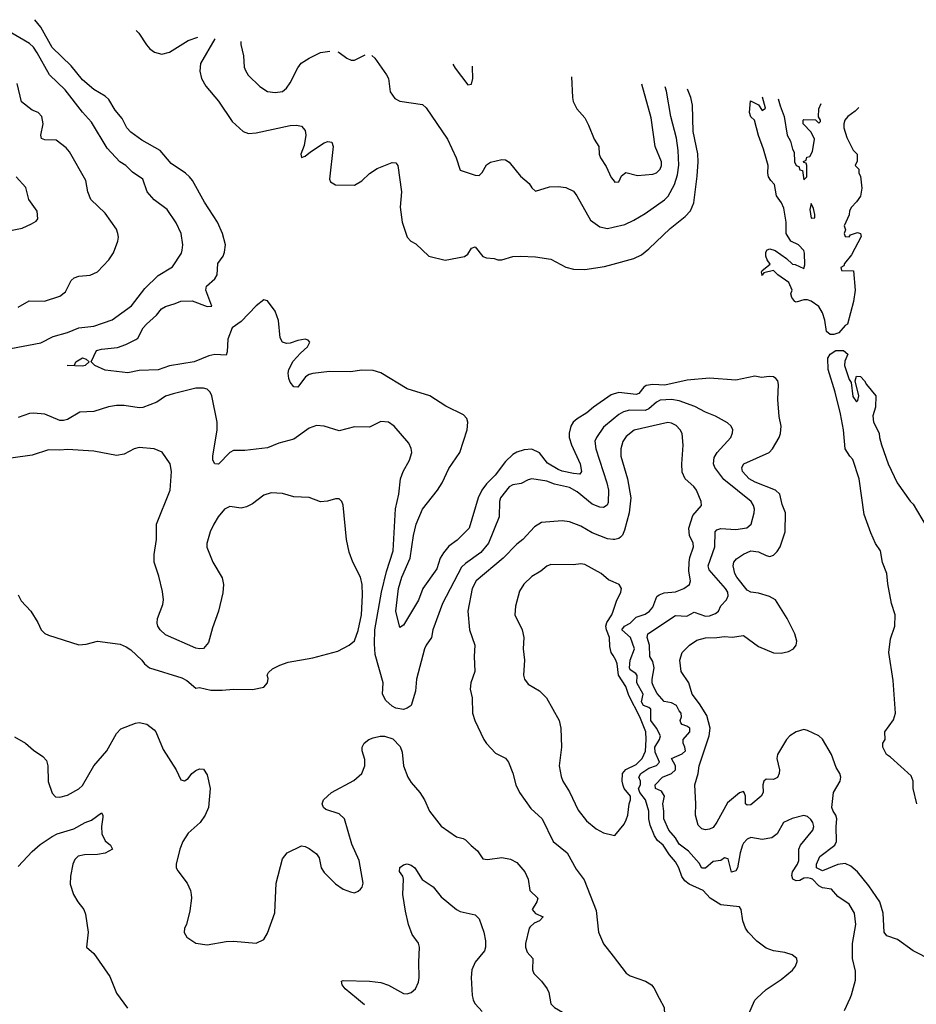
# Model space of a CAD drawing. Header units: inches. Extents: x 1384664 to 1536621, y 460766 to 646467.
# Tile 482 of 488: x 1456857 to 1461606, y 639968 to 645182. Entities that reach past the tile are written whole.
import ezdxf

# ---------------------------------------------------------------- set-up
doc = ezdxf.new("R2010")
doc.units = ezdxf.units.IN
doc.header["$MEASUREMENT"] = 0
for name, color, linetype in [('B4653', 7, 'Continuous'), ('B4654', 7, 'Continuous'), ('B4663', 7, 'Continuous'), ('B4664', 7, 'Continuous')]:
    doc.layers.add(name, color=color, linetype=linetype)

msp = doc.modelspace()

# ---------------------------------------------------------------- linework, layer by layer
at = {"layer": 'B4653', "color": 5}
for points, elevation in [([(1457389.9, 640000), (1457427.9, 639947.9)], 720), ([(1458684.4, 639964.4), (1458641.8, 640000)], 720), ([(1459257.5, 640000), (1459259.7, 639990), (1459270.1, 639970.1), (1459306, 639930)], 720), ([(1459664.9, 640000), (1459670.6, 639970), (1459690.7, 639950), (1459753.1, 639913.1), (1459795.6, 639875.6), (1459904.9, 639730), (1459935.5, 639670), (1459988.2, 639610), (1460000, 639589.1)], 740)]:
    msp.add_lwpolyline(points, dxfattribs=dict(at, elevation=elevation))
at = {"layer": 'B4654', "color": 5}
for points, elevation in [([(1460000, 643199), (1459990, 643196.2), (1459896.8, 643130), (1459860.8, 643099.2), (1459810, 643069), (1459788.6, 643050), (1459775.9, 643030), (1459767.1, 642992.9), (1459767.9, 642970), (1459780.1, 642930), (1459825.5, 642830), (1459833.5, 642790), (1459824, 642776), (1459790, 642777.9), (1459730, 642790.9), (1459710, 642799.9), (1459652.7, 642832.7), (1459610, 642889), (1459570, 642908.2), (1459530, 642903.5), (1459490, 642891.4), (1459470, 642880.2), (1459430, 642842.3), (1459374.9, 642770), (1459330, 642723.9), (1459305.3, 642690), (1459286, 642650), (1459237.1, 642490), (1459173.6, 642426.4), (1459130, 642393.3), (1459101.1, 642358.9), (1459084.5, 642330), (1459067, 642273), (1458992.4, 642170), (1458970, 642108), (1458890, 641976.2), (1458870, 641963.7), (1458849.9, 642050), (1458863.9, 642170), (1458880.7, 642230), (1458925.3, 642330), (1458942.4, 642450), (1458957.3, 642510), (1458989.9, 642590), (1459070.4, 642690), (1459094.5, 642730), (1459130, 642805.4), (1459188.1, 642890), (1459228.1, 643010), (1459231.6, 643050), (1459225.7, 643070), (1459208.6, 643090), (1459115, 643135), (1459030, 643189.9), (1458910, 643227.3), (1458770, 643311.7), (1458730, 643324.8), (1458670, 643326), (1458610, 643317.1), (1458498.6, 643318.6), (1458410, 643308.5), (1458390, 643302.6), (1458370.2, 643290), (1458330, 643236.2), (1458310, 643238.4), (1458290, 643262), (1458282.2, 643282.2), (1458279.8, 643310), (1458283.5, 643330), (1458306.5, 643373.5), (1458343.7, 643416.3), (1458382, 643450), (1458394.2, 643474.2), (1458385.6, 643485.6), (1458369.4, 643489.4), (1458330, 643483), (1458290, 643469.7), (1458270, 643468), (1458250, 643474), (1458237.6, 643497.6), (1458228.7, 643588.7), (1458210, 643639.3), (1458170, 643692.3), (1458150, 643698.4), (1458110, 643667.1), (1458030, 643584.1), (1457982, 643550), (1457960.2, 643490), (1457956.5, 643423.5), (1457950, 643405.1), (1457890, 643409.8), (1457858.2, 643401.8), (1457781, 643370), (1457651.3, 643348.7), (1457590, 643327.7), (1457490, 643323.5), (1457430, 643311.1), (1457310, 643326.4), (1457256, 643350), (1457235.3, 643370), (1457264, 643430), (1457290, 643436.9), (1457374.7, 643445.3), (1457418.9, 643461.1), (1457472.5, 643487.5), (1457483.7, 643496.3), (1457512, 643550), (1457528.5, 643570), (1457582.3, 643617.8), (1457608, 643650), (1457630, 643663.8), (1457681.6, 643678.4), (1457710, 643691.6), (1457770, 643694), (1457850, 643664), (1457874.5, 643665.5), (1457843, 643750), (1457846.9, 643770), (1457891.6, 643810), (1457902.6, 643830), (1457907.3, 643890), (1457934.5, 643930), (1457942.3, 643950), (1457947.3, 643990), (1457932, 644050), (1457905, 644110), (1457836.1, 644216.1), (1457772.7, 644330), (1457757, 644350), (1457735.5, 644370), (1457660.4, 644420.4), (1457601.5, 644490), (1457503.5, 644543.5), (1457445.8, 644585.8), (1457425.1, 644610), (1457399.3, 644659.3), (1457363.3, 644703.3), (1457330, 644759.5), (1457310, 644777.3), (1457250, 644812.7), (1457190, 644863.4), (1457130, 644936.8), (1457030, 645034.7), (1456970, 645141.6), (1456938.2, 645182)], 720), ([(1456810, 643441.2), (1456970, 643471), (1457035.3, 643504.7), (1457110, 643525.8), (1457170, 643549.5), (1457250, 643559.5), (1457346.7, 643593.3), (1457450, 643666.4), (1457520.9, 643759.1), (1457590, 643828), (1457667.3, 643872.7), (1457713.6, 643946.4), (1457718.4, 643961.6), (1457721.7, 643990), (1457712.9, 644050), (1457686, 644106), (1457637.6, 644177.6), (1457570, 644228.7), (1457532.4, 644270), (1457510, 644338), (1457455, 644375), (1457418.9, 644410), (1457388.2, 644430), (1457321.5, 644501.5), (1457238.5, 644638.5), (1457190, 644692.8), (1457098, 644810), (1457014.9, 644890), (1456950, 645007.4), (1456930, 645037.2), (1456910, 645055.9), (1456711, 645171)], 740), ([(1457474.9, 645124.9), (1457488.8, 645110), (1457528.1, 645048.1), (1457547, 645027), (1457570.6, 645010), (1457610, 645000.2), (1457650, 645009.2), (1457750, 645071.9), (1457800.9, 645090.2)], 720), ([(1457891.6, 645080.6), (1457815.5, 644950), (1457811.9, 644910), (1457821, 644870), (1457842.7, 644830), (1457910.2, 644750), (1457983.2, 644643.2), (1458040.4, 644590), (1458070, 644578.5), (1458110, 644582.3), (1458290, 644621.8), (1458323.7, 644623.7), (1458350, 644618), (1458370, 644594.8), (1458373.4, 644570), (1458364.2, 644515.8), (1458346.4, 644470), (1458350, 644452), (1458370, 644459.1), (1458397.1, 644482.9), (1458470, 644530.6), (1458490, 644536.3), (1458510, 644533.4), (1458517.1, 644510), (1458498, 644338), (1458504.1, 644324.1), (1458530, 644308.2), (1458630, 644306.5), (1458670, 644328.9), (1458710, 644367), (1458750, 644394.3), (1458830, 644426.4), (1458850, 644424), (1458860.5, 644410), (1458879.7, 644270), (1458872.7, 644190), (1458883.1, 644110), (1458910.2, 644030.3), (1458928.2, 644010), (1458954.8, 643994.8), (1459024, 643930), (1459110, 643909), (1459212.6, 643927.4), (1459230, 643940.4), (1459250, 643971.8), (1459270, 643978.4), (1459310, 643927.2), (1459330, 643921.1), (1459370, 643918), (1459390, 643910.7), (1459410, 643910.8), (1459470, 643927.3), (1459509.6, 643930.4), (1459590, 643926), (1459670, 643913.4), (1459750, 643872), (1459790, 643861.3), (1459850, 643859.5), (1459955.3, 643875.3), (1460000, 643887.7)], 720), ([(1458029.2, 645065.9), (1458027.9, 645050), (1458042.4, 644990), (1458046.7, 644930), (1458052.8, 644912.8), (1458067.8, 644887.8), (1458128.7, 644828.7), (1458170, 644802.3), (1458210, 644795.6), (1458250, 644801.1), (1458270, 644818.9), (1458290, 644847.2), (1458330, 644927.4), (1458348.8, 644951.2), (1458390, 644978.2), (1458450, 645008), (1458500.3, 645015.8)], 740), ([(1458542.3, 645011.3), (1458550, 645008.9), (1458590, 644978.4), (1458612.1, 644967.9), (1458630, 644967.7), (1458687.5, 644995.9)], 740), ([(1458721.9, 644992.2), (1458738, 644978), (1458800.4, 644890), (1458810.4, 644870), (1458820.3, 644800.3), (1458843.8, 644763.8), (1458870.4, 644750.4), (1458990, 644733), (1459010, 644714.8), (1459123.1, 644550), (1459168.4, 644450), (1459190, 644386), (1459270, 644358.4), (1459290, 644356.4), (1459306.4, 644373.6), (1459330, 644413.4), (1459350, 644428.2), (1459410, 644441.6), (1459430, 644440.5), (1459450, 644427.7), (1459510, 644354), (1459554.9, 644314.9), (1459570, 644291), (1459590, 644274.8), (1459663.5, 644296.5), (1459710, 644298.3), (1459750, 644293.7), (1459790, 644274), (1459808.7, 644250), (1459880.2, 644120.2), (1459930, 644084.9), (1459970, 644076.9), (1460000, 644083.8)], 740), ([(1459150.5, 644946.6), (1459164.6, 644924.6), (1459230, 644836.4), (1459250, 644840.7), (1459256.8, 644870), (1459255.8, 644930), (1459254.9, 644935.5)], 760), ([(1459779.3, 644879.7), (1459784.4, 644770), (1459788.8, 644748.8), (1459808, 644710), (1459850, 644662), (1459870, 644623), (1459899.3, 644550), (1459923.9, 644510), (1459926.7, 644470), (1459933.6, 644450), (1459963.8, 644403.8), (1459990, 644346.4), (1460000, 644334.4)], 760), ([(1456850, 643659.3), (1456907, 643693), (1456988.2, 643691.8), (1457070, 643718), (1457099.1, 643740.9), (1457130, 643800.7), (1457145.6, 643814.4), (1457170, 643824.4), (1457230, 643828.5), (1457270, 643846.4), (1457329.6, 643910), (1457353.4, 643946.6), (1457376.9, 644010), (1457380.5, 644030), (1457377.6, 644050), (1457370, 644072.7), (1457310, 644157), (1457234, 644230), (1457217.6, 644270), (1457208, 644330), (1457121.9, 644481.9), (1457102.8, 644502.8), (1457050, 644543.6), (1456990, 644545), (1456973.4, 644553.4), (1456969.1, 644570), (1456981.7, 644630), (1456974.3, 644670), (1456955.1, 644690), (1456923.5, 644703.5), (1456866.6, 644746.6), (1456843.3, 644843.3)], 760), ([(1456730, 644048.9), (1456870, 644078.4), (1456919.1, 644100.9), (1456944.1, 644115.9), (1456952.9, 644127.1), (1456950, 644168), (1456905.1, 644230), (1456890, 644293.2), (1456838.4, 644350)], 780), ([(1460000, 643065.8), (1459950, 643023.5), (1459911.8, 642970), (1459904.2, 642950), (1459908.3, 642910), (1459967.5, 642730), (1459975.6, 642690), (1459974, 642626), (1459968.9, 642611.1), (1459950, 642597.8), (1459930, 642600.8), (1459890, 642616.7), (1459810, 642682.5), (1459770, 642705.3), (1459690, 642723), (1459650, 642738.4), (1459570, 642749.8), (1459550, 642745.7), (1459513.4, 642726.6), (1459470, 642718.9), (1459450, 642708.5), (1459404.2, 642650), (1459398.6, 642630), (1459396.4, 642550), (1459339.8, 642410), (1459299.3, 642360.7), (1459217.9, 642302.1), (1459197.5, 642282.5), (1459096.6, 642090), (1459045.4, 641950), (1459038.6, 641910), (1459010.2, 641870), (1459001.5, 641850), (1458959.6, 641690), (1458953.3, 641626.7), (1458930.7, 641550), (1458910, 641536), (1458890, 641529.6), (1458850, 641536), (1458830, 641546), (1458795.9, 641575.9), (1458778.4, 641610), (1458781.7, 641670), (1458740.7, 641820.7), (1458736.4, 641876.4), (1458737.8, 641950), (1458773.5, 642150), (1458799.8, 642260.2), (1458835, 642370), (1458848.5, 642591.5), (1458864.7, 642670), (1458874.7, 642750), (1458887.8, 642790), (1458921.6, 642850), (1458934, 642890), (1458931.5, 642911.5), (1458918.6, 642938.6), (1458840.7, 643030), (1458810, 643051.3), (1458770, 643053.3), (1458710, 643024.2), (1458630, 643026.3), (1458550, 643004.7), (1458470, 643029.6), (1458430, 643033.3), (1458390, 643018), (1458310, 642960.4), (1458230, 642938.6), (1458170, 642915.4), (1458050, 642901), (1457990, 642900.7), (1457970, 642889.6), (1457910, 642827.8), (1457890, 642829.3), (1457881.1, 642850), (1457879.8, 642870), (1457902.4, 643010), (1457903.9, 643050), (1457875, 643190), (1457866.9, 643210), (1457850, 643224.7), (1457830, 643230.7), (1457790, 643229.8), (1457670, 643201.5), (1457630, 643188.2), (1457583.8, 643156.2), (1457510, 643128.4), (1457490, 643126.6), (1457410, 643139.3), (1457370, 643139.5), (1457328.5, 643131.5), (1457250, 643107.3), (1457176.6, 643103.4), (1457110, 643065.1), (1457090, 643058.7), (1457070, 643058.7), (1456990, 643092.1), (1456930, 643098.9), (1456910, 643096.4), (1456850, 643075.3)], 740), ([(1456850, 642136), (1456864.7, 642104.7), (1456916.3, 642050), (1456953.4, 641990), (1456970.5, 641950.5), (1456990, 641931), (1457010, 641922.8), (1457170, 641870.8), (1457210, 641874.8), (1457270, 641890.8), (1457390, 641874.8), (1457421.4, 641861.4), (1457445.2, 641845.2), (1457504.7, 641790), (1457518, 641770), (1457544.7, 641750), (1457716.7, 641696.7), (1457742.4, 641682.4), (1457790, 641641), (1457810, 641644.7), (1457870, 641631.3), (1457930, 641631), (1457990, 641637.3), (1458090, 641634), (1458150, 641647.3), (1458169, 641670), (1458173.2, 641693.2), (1458168.7, 641710), (1458174.6, 641725.4), (1458196.5, 641743.5), (1458235.5, 641764.5), (1458280.1, 641779.9), (1458410, 641802), (1458542.3, 641837.7), (1458602.7, 641870), (1458630, 641893.4), (1458650, 641946.8), (1458666.8, 642030), (1458673.6, 642133.6), (1458670.6, 642190.6), (1458662.7, 642230), (1458622.4, 642310), (1458601.8, 642361.8), (1458588.7, 642430), (1458571.4, 642611.4), (1458564, 642630), (1458550, 642644), (1458530, 642645.2), (1458487.9, 642632.1), (1458450, 642629.4), (1458390, 642651.5), (1458310, 642655.6), (1458250, 642672.8), (1458190, 642676.9), (1458150, 642663.5), (1458090, 642618.3), (1458058.6, 642601.4), (1458030, 642596), (1457970, 642603.1), (1457942.6, 642590), (1457909.1, 642550), (1457884.9, 642510), (1457866.2, 642470), (1457848.3, 642408.3), (1457848.7, 642388.7), (1457880.2, 642310), (1457930, 642226.8), (1457936.9, 642190), (1457933.9, 642146.1), (1457910.2, 642050), (1457878.2, 641961.8), (1457856.9, 641883.1), (1457830, 641852), (1457810, 641849.4), (1457790, 641854), (1457630, 641924.5), (1457602, 641950), (1457589.5, 641970), (1457585.8, 641985.8), (1457587.6, 642010), (1457615.1, 642084.9), (1457618.3, 642110), (1457613.6, 642153.6), (1457594.3, 642234.3), (1457569.7, 642310), (1457569.7, 642349.7), (1457582.2, 642430), (1457582, 642510), (1457653.7, 642690), (1457661.6, 642790), (1457654, 642830), (1457612, 642892), (1457570, 642909.6), (1457490, 642916.4), (1457462.8, 642910), (1457410, 642881.7), (1457370, 642874.5), (1457250, 642897.2), (1457110, 642905.6), (1457070, 642901.6), (1457010, 642903.9), (1456923.4, 642876.6), (1456810, 642859.6)], 760), ([(1460000, 642430), (1459970, 642433.3), (1459890, 642464.1), (1459830, 642500.2), (1459770, 642523.5), (1459730, 642527.6), (1459620.7, 642519.3), (1459583.2, 642496.8), (1459522.6, 642430), (1459490, 642404.4), (1459417.5, 642330), (1459275.5, 642210), (1459253.8, 642170), (1459230.3, 642050), (1459240.3, 641950), (1459267, 641870), (1459263.8, 641810), (1459267, 641730), (1459246.7, 641670), (1459243.7, 641636.3), (1459253.4, 641590), (1459255.8, 641510), (1459268.5, 641470), (1459315.5, 641370), (1459328.9, 641348.9), (1459377.3, 641297.3), (1459430, 641270.7), (1459446.8, 641250), (1459470, 641191.3), (1459484.9, 641130), (1459503.7, 641090), (1459564.6, 641004.6), (1459623.7, 640950), (1459683.6, 640830), (1459756.9, 640770), (1459804.1, 640684.1), (1459846.5, 640626.5), (1459910, 640464), (1459922.8, 640350), (1459950, 640288), (1460000, 640223.3)], 760), ([(1460000, 642204.9), (1459975.2, 642215.2), (1459936.2, 642250), (1459850, 642296.4), (1459830, 642299.7), (1459790, 642294.3), (1459670, 642296.9), (1459650, 642288.3), (1459618.3, 642261.7), (1459570, 642232.4), (1459527, 642193), (1459505.3, 642154.7), (1459483, 642077), (1459479, 642030), (1459518.7, 641950), (1459527.4, 641910), (1459523.9, 641850), (1459531.3, 641790), (1459525.2, 641710), (1459531.7, 641690), (1459550, 641663.7), (1459610, 641627.2), (1459647.2, 641590), (1459714.9, 641470), (1459722.8, 641430), (1459727.2, 641330), (1459714.9, 641230), (1459725.1, 641174.9), (1459733.4, 641150), (1459770, 641093.4), (1459815.5, 640995.5), (1459858.6, 640938.6), (1459910, 640897.6), (1459950, 640875.6), (1460000, 640863.4)], 780), ([(1460000, 641814.2), (1459989.9, 641830), (1459983, 641863), (1459981.2, 641910), (1459964.8, 641950), (1459962.2, 641970), (1459966.6, 641990), (1459993.2, 642030), (1460000, 642050.3)], 780), ([(1456830, 641384.6), (1456888.4, 641350), (1456930, 641313.4), (1456980.4, 641280.4), (1456998.5, 641258.5), (1457007, 641230), (1457007.3, 641147.3), (1457030, 641086), (1457047, 641067), (1457070, 641064.9), (1457110, 641074.9), (1457170, 641108.7), (1457190, 641126.4), (1457249.8, 641230), (1457318.4, 641310), (1457370, 641402), (1457393.8, 641426.2), (1457470, 641457.1), (1457490, 641460.6), (1457530, 641450.9), (1457570, 641422), (1457579, 641410), (1457617, 641317), (1457686, 641210), (1457710, 641156), (1457730, 641150.8), (1457750, 641164), (1457769.3, 641190), (1457790, 641205.5), (1457810, 641215.5), (1457830, 641213.4), (1457850, 641182.8), (1457865.5, 641110), (1457856.5, 641010), (1457839.2, 640970), (1457813.6, 640930), (1457750, 640873.3), (1457721.8, 640830), (1457704.7, 640790), (1457685.7, 640710), (1457686.7, 640690), (1457694.1, 640674.1), (1457744.2, 640610), (1457761.3, 640570), (1457764.9, 640550), (1457766.4, 640530), (1457758, 640462), (1457740.5, 640390), (1457730.7, 640370), (1457728, 640348), (1457742.5, 640322.5), (1457790, 640291), (1457850, 640282), (1457950, 640300.7), (1457990, 640302), (1458110, 640290.6), (1458149.6, 640310.4), (1458170, 640344.7), (1458208.1, 640451.9), (1458216.2, 640610), (1458250, 640738), (1458274, 640770), (1458350, 640806.8), (1458370, 640804), (1458390, 640793.4), (1458430, 640764), (1458443.4, 640743.4), (1458454, 640690), (1458470, 640666), (1458530, 640604.9), (1458570, 640577.3), (1458610, 640562.8), (1458630, 640558.8), (1458650, 640566), (1458663.2, 640576.8), (1458671.7, 640588.3), (1458676.2, 640610), (1458655.5, 640730), (1458616.3, 640816.3), (1458576.8, 640950), (1458550, 640975.7), (1458479.6, 640999.6), (1458466, 641010), (1458458.7, 641030), (1458465.6, 641050), (1458509.6, 641090), (1458627.1, 641152.9), (1458669.4, 641190.6), (1458685.4, 641230), (1458684.6, 641264.6), (1458671.1, 641310), (1458671.5, 641330), (1458682.4, 641350), (1458707, 641370), (1458730, 641379.1), (1458767.2, 641387.2), (1458790, 641387.2), (1458833, 641373), (1458872.2, 641332.2), (1458883.1, 641303.1), (1458890.2, 641230), (1458913.4, 641170), (1458930, 641143.1), (1458977.3, 641090), (1459001.2, 641050), (1459027.7, 640990), (1459090, 640910.4), (1459170, 640855.3), (1459206.6, 640846.6), (1459218.7, 640838.7), (1459247.8, 640807.8), (1459281.2, 640781.2), (1459310, 640738.8), (1459334.6, 640734.6), (1459410, 640745), (1459456.7, 640736.7), (1459490, 640718.3), (1459532.6, 640670), (1459551.2, 640630), (1459559.6, 640570), (1459602.3, 640530), (1459596.9, 640510), (1459571.2, 640470), (1459588.9, 640448.9), (1459630.2, 640430), (1459610.4, 640410), (1459582.6, 640397.4), (1459561.3, 640378.7), (1459555.5, 640370), (1459535.9, 640290), (1459536.1, 640270), (1459544.5, 640244.5), (1459574.9, 640210), (1459573, 640150), (1459580.5, 640130), (1459621.6, 640090), (1459650.5, 640050), (1459659.1, 640030), (1459664.9, 640000)], 740), ([(1456850, 640696.9), (1456923.1, 640776.9), (1456966.6, 640813.4), (1457030, 640856.8), (1457055.6, 640870), (1457143.3, 640896.7), (1457203.6, 640930), (1457237.5, 640942.5), (1457290, 640982), (1457297.6, 640970), (1457298.3, 640958.3), (1457291, 640909), (1457292.9, 640870), (1457310, 640833.7), (1457338, 640810), (1457348, 640790), (1457310, 640768.2), (1457270, 640761), (1457200.5, 640759.5), (1457167.8, 640752.2), (1457150, 640734.7), (1457138.7, 640710), (1457125.6, 640645.6), (1457124.1, 640604.1), (1457143.1, 640550), (1457165.3, 640510), (1457197.6, 640470), (1457205.1, 640445.1), (1457220.3, 640350), (1457210.8, 640270), (1457250, 640236.3), (1457335.4, 640115.4), (1457370, 640027.3), (1457389.9, 640000)], 720), ([(1458641.8, 640000), (1458582, 640050), (1458564.5, 640070), (1458562, 640090), (1458570, 640094), (1458710, 640090.3), (1458770, 640083.7), (1458810, 640068.9), (1458890, 640025.5), (1458910, 640023.2), (1458930, 640030.3), (1458954.2, 640050), (1458970, 640084.9), (1458973.8, 640110), (1458970.9, 640190), (1458974.8, 640270), (1458970, 640291.6), (1458936.6, 640336.6), (1458917.2, 640390), (1458900.6, 640460.6), (1458887.1, 640550), (1458889.7, 640629.7), (1458885.8, 640645.8), (1458869.6, 640670.4), (1458870, 640691.3), (1458890, 640706), (1458910, 640710.7), (1458930, 640704.7), (1458950.8, 640690), (1458988.4, 640628.4), (1459047.3, 640590), (1459090, 640537.1), (1459170, 640470.4), (1459190, 640458.7), (1459270, 640442), (1459290, 640421), (1459315.5, 640350), (1459324.2, 640304.2), (1459324.9, 640270), (1459319.6, 640250), (1459269.6, 640190.4), (1459252.4, 640150), (1459248.8, 640110), (1459254.3, 640014.3), (1459257.5, 640000)], 720)]:
    msp.add_lwpolyline(points, dxfattribs=dict(at, elevation=elevation))
at = {"layer": 'B4654', "color": 5, "elevation": 720}
msp.add_lwpolyline([(1457190, 643346.6), (1457109, 643350), (1457147.3, 643352.7), (1457155.3, 643370), (1457190.8, 643390.8), (1457210, 643384.7), (1457224.7, 643370), (1457204.7, 643350)], close=True, dxfattribs=at)
at = {"layer": 'B4663', "color": 5}
for points, elevation in [([(1460244.5, 640000), (1460270.4, 639950), (1460274.6, 639874.6), (1460292.4, 639790), (1460381.4, 639661.4), (1460450, 639546), (1460470, 639526.8), (1460490, 639526.8), (1460510, 639534.8), (1460541.2, 639558.8), (1460583, 639610), (1460641.5, 639730), (1460655.6, 639790), (1460690, 639853), (1460751.1, 639990), (1460761.7, 640000)], 760), ([(1461224.9, 639935.1), (1461255.1, 640000)], 740)]:
    msp.add_lwpolyline(points, dxfattribs=dict(at, elevation=elevation))
at = {"layer": 'B4664', "color": 5}
for points, elevation in [([(1460000, 644334.4), (1460010, 644322.4), (1460030, 644324), (1460044.5, 644355.5), (1460068.1, 644371.9), (1460130, 644356.9), (1460210, 644363.8), (1460230, 644371.1), (1460250, 644390.4), (1460256, 644410), (1460255.8, 644430), (1460222.6, 644510), (1460202.3, 644662.3), (1460152.7, 644839.9)], 760), ([(1460000, 644083.8), (1460061.9, 644098.1), (1460110, 644119.7), (1460170, 644155.9), (1460272.1, 644227.9), (1460292.2, 644247.8), (1460324.7, 644310), (1460340.4, 644359.6), (1460347.8, 644412.2), (1460345.4, 644490), (1460335.4, 644555.4), (1460305.2, 644670), (1460283.2, 644803.2), (1460276.5, 644826.8)], 740), ([(1460000, 643887.7), (1460110, 643918), (1460150, 643937.1), (1460190, 643968.5), (1460303.1, 644076.9), (1460381, 644139), (1460409.9, 644170), (1460427.4, 644212.6), (1460446, 644354), (1460450.9, 644430), (1460448.6, 644471.4), (1460424.2, 644590), (1460421.4, 644730), (1460411.1, 644770), (1460394.7, 644814.2)], 720), ([(1461302.3, 644717.6), (1461282.5, 644697.5), (1461242.8, 644670), (1461227.3, 644650), (1461222.8, 644630), (1461222.8, 644610), (1461238, 644558), (1461271.1, 644491.1), (1461292, 644470), (1461292.7, 644432.7), (1461282, 644410), (1461302, 644390), (1461302, 644370), (1461310, 644354), (1461317.3, 644290), (1461310, 644248), (1461290, 644218), (1461262, 644190), (1461252, 644170), (1461251.1, 644148.9), (1461224.7, 644090), (1461231.3, 644070), (1461224.7, 644050), (1461230, 644034), (1461250, 644032), (1461258, 644042), (1461294.4, 644054.4), (1461310.6, 644050.6), (1461313.2, 644033.2), (1461263.4, 643936.6), (1461226, 643890), (1461222, 643878), (1461206.8, 643870), (1461210, 643854), (1461272.7, 643852.7), (1461282, 643750), (1461274, 643690), (1461242, 643570), (1461230, 643563), (1461195.5, 643524.5), (1461170, 643514.5), (1461150, 643515), (1461129.9, 643530), (1461121.4, 643590), (1461110, 643629.5), (1461090, 643662.4), (1461050, 643691.3), (1461030, 643698), (1461010, 643699), (1460970, 643685.2), (1460962, 643690), (1460946.6, 643710), (1460941.2, 643730), (1460948, 643750), (1460931.6, 643790), (1460871.8, 643830), (1460850, 643853.2), (1460798, 643842), (1460790, 643829.6), (1460786, 643830), (1460788.9, 643831.1), (1460785.6, 643845.6), (1460790, 643854), (1460832.3, 643887.7), (1460815.6, 643910), (1460809.8, 643929.7), (1460809.7, 643950.3), (1460817, 643963), (1460830, 643968.2), (1460858.9, 643958.9), (1460917.7, 643917.8), (1460950, 643886.7), (1460965.2, 643885.2), (1461010, 643864.7), (1461016, 643884), (1461014.3, 643945.7), (1461010, 643959.3), (1460982, 643990), (1460942, 644010), (1460917.2, 644050), (1460917, 644110), (1460904.2, 644184.2), (1460891.9, 644211.9), (1460866, 644250), (1460855.3, 644310), (1460835.3, 644330), (1460824, 644350), (1460819, 644370), (1460822, 644410), (1460797.2, 644497.2), (1460770, 644568), (1460749.1, 644649.1), (1460730, 644668), (1460722, 644690), (1460728, 644752), (1460770.8, 644730.8), (1460790, 644702), (1460807.3, 644712.7), (1460791.8, 644771.9)], 680), ([(1460874.1, 644763.2), (1460885, 644725), (1460906.9, 644670), (1460921.7, 644570), (1460938.9, 644538.9), (1460950, 644496), (1460959.9, 644479.9), (1460961.1, 644430), (1460970, 644410.7), (1460984.4, 644404.4), (1460990, 644386.8), (1461003.6, 644383.6), (1461010, 644334), (1461026, 644350), (1461026, 644410), (1461022, 644422), (1461010, 644426), (1461008.7, 644431.3), (1461022, 644438), (1461026, 644454), (1461042, 644458), (1461056.4, 644483.6), (1461066, 644550), (1461050, 644586), (1461006, 644630), (1461006, 644650), (1461010, 644654), (1461072, 644652), (1461090, 644634), (1461098, 644642), (1461098, 644650), (1461088, 644668), (1461089.6, 644709.6), (1461102.2, 644738.9)], 680), ([(1461609.6, 641029.6), (1461589.5, 641110), (1461589.4, 641150), (1461578.3, 641178.3), (1461470, 641277.2), (1461448.7, 641290), (1461428.7, 641330), (1461429, 641350), (1461442, 641370), (1461439, 641410), (1461485.9, 641474.1), (1461495.8, 641510), (1461483, 641683), (1461460.6, 641830), (1461470, 641902.8), (1461491.8, 641970), (1461493.6, 642030), (1461474.5, 642090), (1461454.6, 642194.6), (1461449.2, 642250), (1461427.2, 642307.2), (1461417.2, 642370), (1461390, 642408.7), (1461364.4, 642464.4), (1461330, 642562), (1461304, 642750), (1461270, 642853.2), (1461253.2, 642870), (1461229.6, 642910), (1461219.6, 643010), (1461204.7, 643095.3), (1461176, 643210), (1461139.4, 643330), (1461137.9, 643390), (1461150.4, 643410), (1461179.8, 643430), (1461220.3, 643430), (1461242.6, 643410), (1461227, 643373), (1461226.5, 643350), (1461250, 643276), (1461261, 643261), (1461270, 643186), (1461290, 643158), (1461295.5, 643164.5), (1461300.9, 643190), (1461282, 643270), (1461290, 643294), (1461310, 643292), (1461332, 643270), (1461342, 643250), (1461391.3, 643190), (1461390.7, 643129.3), (1461376, 643084), (1461379.1, 643050), (1461410, 642992), (1461410.7, 642970), (1461422, 642930), (1461457.1, 642830), (1461504, 642730), (1461573, 642633), (1461590, 642616), (1461659.1, 642499.1)], 680), ([(1461690, 640200.4), (1461590, 640251.2), (1461505.6, 640310), (1461449.9, 640329.9), (1461435.2, 640350), (1461430.8, 640450.8), (1461413.4, 640510), (1461355, 640595), (1461295.3, 640670), (1461259.8, 640699.8), (1461230, 640713.2), (1461190, 640708), (1461110, 640674.4), (1461078.1, 640690), (1461077.5, 640710), (1461095.9, 640750), (1461174.1, 640810), (1461183.9, 640830), (1461181.6, 640910), (1461185, 640950), (1461180.2, 640970), (1461164.9, 640990), (1461158, 641010), (1461168.3, 641090), (1461203.2, 641150), (1461205.9, 641170), (1461201.1, 641190), (1461182.3, 641222.3), (1461156.8, 641290), (1461110, 641371), (1461090, 641389.4), (1461030, 641417.9), (1461010, 641422.5), (1460970, 641411.4), (1460936.6, 641390), (1460918.1, 641370), (1460870.1, 641290), (1460866.5, 641270), (1460881.9, 641210), (1460880.3, 641190), (1460871.6, 641168.4), (1460850, 641158.3), (1460810, 641159.1), (1460799.3, 641150), (1460793.3, 641130), (1460794.6, 641090), (1460783.9, 641070), (1460730, 641023.4), (1460710, 641021.7), (1460702, 641030), (1460702, 641070), (1460693.6, 641090), (1460690, 641093.8), (1460670, 641088.2), (1460605.8, 641034.2), (1460550, 640932.6), (1460530, 640904.4), (1460510, 640894.7), (1460490, 640891.6), (1460470, 640896.2), (1460450, 640917.2), (1460436.4, 640970), (1460438.5, 641030), (1460432.4, 641130), (1460450.7, 641189.3), (1460456.8, 641230), (1460509.4, 641390), (1460513.5, 641430), (1460497.3, 641497.3), (1460458.6, 641558.6), (1460418.2, 641610), (1460401.3, 641670), (1460360.5, 641730), (1460353, 641790), (1460365.6, 641830), (1460405.6, 641870), (1460443.8, 641896.2), (1460490, 641908), (1460550, 641909.5), (1460590, 641915.7), (1460630, 641912.8), (1460690, 641920.1), (1460770, 641862), (1460850, 641829.2), (1460890, 641828.1), (1460930, 641835.6), (1460956.2, 641850), (1460969.7, 641870.3), (1460972.4, 641890), (1460963.1, 641930), (1460922.3, 642010), (1460859.8, 642110), (1460828, 642128), (1460770, 642145.2), (1460730, 642150.6), (1460710, 642161.7), (1460655.6, 642230), (1460644.5, 642250), (1460635.9, 642290), (1460640.3, 642310), (1460653.6, 642326.4), (1460690, 642351.1), (1460730, 642369.2), (1460770, 642364.1), (1460810, 642344.1), (1460830, 642339.7), (1460850, 642345.5), (1460870, 642365.7), (1460884.8, 642390), (1460911.4, 642470), (1460913, 642570), (1460894.8, 642614.8), (1460882.5, 642670), (1460860.9, 642690), (1460752.9, 642732.9), (1460721.1, 642750), (1460685.7, 642790), (1460681.8, 642810), (1460692.8, 642830), (1460826, 642890), (1460843.8, 642910), (1460879.8, 642970), (1460887.3, 642990), (1460890.6, 643030), (1460880.2, 643080.2), (1460873.3, 643170), (1460875.8, 643250), (1460872.2, 643270), (1460862.3, 643282.3), (1460850, 643291.4), (1460827.1, 643292.9), (1460786.4, 643286.4), (1460750, 643293.6), (1460650, 643273.3), (1460510, 643282.9), (1460393.2, 643273.2), (1460273.7, 643246.3), (1460210, 643249.2), (1460175.3, 643244.7), (1460163.2, 643236.8), (1460137.2, 643202.8), (1460122.9, 643197), (1460030, 643207.2), (1460000, 643199)], 720), ([(1461255.1, 640000), (1461263, 640017), (1461284.7, 640095.3), (1461283.6, 640143.6), (1461268.4, 640210), (1461268.5, 640290), (1461285.2, 640390), (1461278, 640450), (1461250, 640498.3), (1461190, 640538.5), (1461156.8, 640576.8), (1461110, 640583.7), (1461090, 640595.8), (1461056.5, 640630), (1461046.4, 640633.6), (1461030, 640637.3), (1461010, 640634.8), (1460990, 640624), (1460970, 640621.2), (1460952.9, 640630), (1460946.7, 640650), (1460951, 640670), (1460976.5, 640710), (1460983.9, 640730), (1460984.2, 640790), (1460992.9, 640810), (1461057.7, 640890), (1461062.6, 640910), (1461058, 640930), (1461047.3, 640947.2), (1461030, 640962.9), (1461010, 640968), (1460948.6, 640951.4), (1460903.1, 640930), (1460870, 640871.3), (1460840.7, 640850), (1460790, 640840.5), (1460730, 640851.1), (1460710, 640841.4), (1460690, 640821.2), (1460685.4, 640810), (1460672.7, 640770), (1460658.2, 640690), (1460650, 640674.6), (1460627.8, 640667.8), (1460610, 640737.7), (1460590, 640744.2), (1460570, 640729.8), (1460530, 640724.5), (1460490, 640689.2), (1460470, 640688.7), (1460455.6, 640715.6), (1460398.8, 640778.8), (1460350, 640815.4), (1460329.9, 640850), (1460294.5, 640890), (1460268.3, 640950), (1460269.4, 640990), (1460264.1, 641030), (1460272.5, 641070), (1460256.1, 641096.1), (1460224.5, 641110), (1460223.7, 641130), (1460262.2, 641170), (1460309.9, 641190.1), (1460329.9, 641210), (1460329.9, 641230), (1460309.9, 641270.1), (1460366, 641294), (1460383.2, 641310), (1460380.8, 641330), (1460370.4, 641350), (1460370.5, 641370), (1460407.2, 641410), (1460405.7, 641430), (1460390, 641441.4), (1460365.2, 641450), (1460358.4, 641458.4), (1460355.8, 641470), (1460362.7, 641490), (1460361.1, 641510), (1460350, 641521.1), (1460335.4, 641550), (1460310, 641564.4), (1460270, 641571.8), (1460233.5, 641613.5), (1460213.8, 641650), (1460207, 641670), (1460206.5, 641690), (1460217.3, 641750), (1460210, 641782.8), (1460194.5, 641810), (1460193.8, 641870), (1460181.3, 641910), (1460184, 641930), (1460330, 642026), (1460390, 642022.4), (1460430, 642044.8), (1460490, 642023.9), (1460510, 642024.8), (1460543, 642037), (1460558.7, 642050), (1460570, 642077.1), (1460600.4, 642110), (1460608.8, 642131.2), (1460607.3, 642150), (1460594.9, 642170), (1460509.2, 642269.2), (1460503.4, 642290), (1460539, 642390), (1460541.4, 642470), (1460550, 642479.7), (1460570, 642486.8), (1460650, 642482.4), (1460709.2, 642490.8), (1460730.7, 642510), (1460747.2, 642570), (1460749.8, 642590), (1460743.8, 642610), (1460730.7, 642630), (1460586.9, 642746.9), (1460539.4, 642810), (1460532.2, 642830), (1460536.3, 642863.7), (1460550.8, 642890), (1460624.4, 642970), (1460633.4, 642993.4), (1460633.6, 643010), (1460625.6, 643030), (1460606.6, 643046.6), (1460542.2, 643082.2), (1460490, 643102.8), (1460433.2, 643133.2), (1460350, 643163), (1460310, 643171.3), (1460250, 643166.9), (1460230, 643156.5), (1460190, 643121), (1460170, 643112.9), (1460086.3, 643113.7), (1460054.8, 643105.2), (1460030, 643091.2), (1460000, 643065.8)], 740), ([(1460761.7, 640000), (1460810, 640045.7), (1460890, 640099.5), (1460951, 640149), (1460967, 640170), (1460975.1, 640195.1), (1460973.2, 640210), (1460949, 640230), (1460910, 640242), (1460850, 640251.1), (1460810, 640264.4), (1460761.7, 640301.7), (1460714.7, 640350), (1460702, 640370), (1460687, 640410), (1460679.3, 640470), (1460670, 640484), (1460570, 640494), (1460514, 640530), (1460477.2, 640570), (1460403.6, 640603.6), (1460380.7, 640620.7), (1460364.5, 640644.5), (1460348.9, 640690), (1460330, 640722.6), (1460298.7, 640758.7), (1460266, 640810), (1460236, 640836), (1460220.2, 640860.3), (1460196.3, 640916.3), (1460188.8, 640950), (1460188.7, 640990), (1460172.2, 641050), (1460140.9, 641090), (1460135, 641110), (1460144.7, 641130), (1460145.5, 641150), (1460136.6, 641170), (1460147.4, 641190), (1460190, 641217.5), (1460230, 641233.1), (1460246.5, 641250), (1460223.5, 641303.5), (1460221.8, 641330), (1460245.2, 641370), (1460250.8, 641390), (1460229.6, 641430), (1460199.9, 641470), (1460200.9, 641530), (1460190, 641539.1), (1460162, 641550), (1460150.3, 641570), (1460159.7, 641610), (1460126.3, 641670), (1460128.5, 641708.5), (1460119.9, 641719.9), (1460090, 641739.3), (1460086.2, 641750), (1460091, 641790), (1460114.1, 641850), (1460092.2, 641910), (1460046.9, 641950), (1460059.8, 641970), (1460090, 641986.5), (1460122.4, 642017.6), (1460170, 642033.1), (1460193.3, 642050), (1460209.8, 642070), (1460232.6, 642127.4), (1460243.7, 642136.3), (1460270, 642146.6), (1460330, 642151.4), (1460374, 642170), (1460405.1, 642190), (1460410.7, 642210), (1460401.2, 642261.2), (1460402.8, 642310), (1460406.4, 642333.6), (1460426, 642390), (1460424.4, 642410), (1460404.5, 642450), (1460401.4, 642490), (1460423, 642557), (1460468, 642610), (1460467.1, 642630), (1460442.7, 642690), (1460426.9, 642710), (1460382.3, 642750), (1460365.6, 642785.6), (1460363.4, 642830), (1460371.6, 642928.4), (1460365.6, 642990), (1460356, 643010), (1460333.5, 643033.5), (1460310, 643045.8), (1460290, 643048), (1460112.5, 643007.5), (1460070, 642975.5), (1460051.4, 642948.6), (1460040.6, 642910), (1460042, 642870), (1460077.1, 642750), (1460094.2, 642650), (1460084.8, 642570), (1460061.4, 642478.6), (1460050, 642452.8), (1460038.8, 642441.2), (1460030, 642434), (1460010, 642428.9), (1460000, 642430)], 760), ([(1460000, 642050.3), (1460017.5, 642102.5), (1460041.3, 642150), (1460044.5, 642170), (1460031.6, 642191.6), (1460000, 642204.9)], 780), ([(1460000, 640863.4), (1460010, 640861), (1460058.3, 640921.7), (1460070, 640944.4), (1460077.9, 640970), (1460085.6, 641030), (1460093.1, 641050), (1460092, 641070), (1460058.4, 641110), (1460053.2, 641126.8), (1460048.3, 641150), (1460050.3, 641190), (1460068, 641212), (1460123.1, 641236.9), (1460154.8, 641270), (1460171.1, 641308.9), (1460174.8, 641370), (1460172.9, 641410), (1460142.4, 641490), (1460083.1, 641603.1), (1460066.8, 641650), (1460028.4, 641710), (1460022.5, 641770), (1460015.4, 641790), (1460000, 641814.2)], 780), ([(1460000, 640223.3), (1460070, 640132.7), (1460090, 640118), (1460171, 640090), (1460202.8, 640070), (1460215.6, 640055.6), (1460244.5, 640000)], 760)]:
    msp.add_lwpolyline(points, dxfattribs=dict(at, elevation=elevation))
at = {"layer": 'B4664', "color": 5, "elevation": 680}
msp.add_lwpolyline([(1461050, 644208), (1461042.4, 644177.6), (1461050, 644131), (1461068, 644132), (1461069, 644150), (1461062, 644182)], close=True, dxfattribs=at)

doc.saveas('drawing.dxf')
